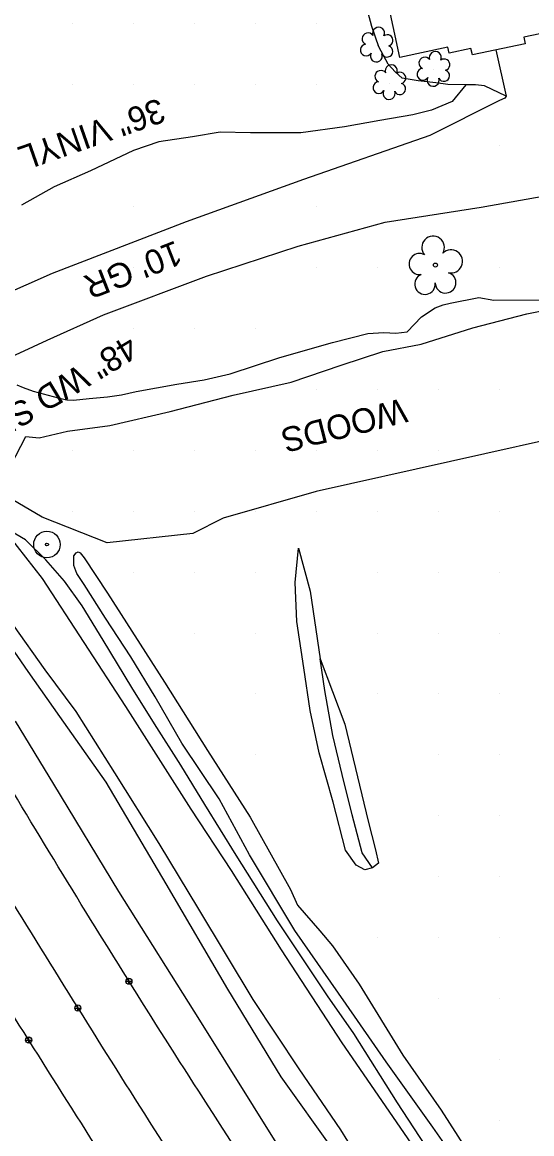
# Model space of a CAD drawing. Extents: x 1548934 to 1561348, y 809680 to 824075.
# Drawn here: x 1552041.9 to 1552125.4, y 810277.8 to 810460.2 of the extents above; entities that cross this region are included whole.
import ezdxf

# ---------------------------------------------------------------- set-up
doc = ezdxf.new("R2010")
doc.units = 0
for name, color, linetype in [('Default', 7, 'Continuous'), ('E_NCDOT_Vertical_Profile_Ground_Line', 7, 'Continuous'), ('Exist Building', 7, 'Continuous'), ('Exist DTM QL2 LIDAR Elevation Point', 7, 'Continuous'), ('Exist Other Culture Fence Line Text', 7, 'Continuous'), ('Exist Roads Soil', 7, 'Continuous'), ('Exist Roads Soil Text', 7, 'Continuous'), ('Exist Utilities Other Located Object CELL', 7, 'Continuous'), ('Exist Vegetation Shrub CELL', 7, 'Continuous'), ('Exist Vegetation Tree CELL', 7, 'Continuous'), ('Exist Vegetation Woods Line', 7, 'Continuous'), ('Exist Vegetation Woods Line Text', 7, 'Continuous'), ('P_NCDOT_Vertical_Profile_Grade_Minor_Road', 7, 'Continuous'), ('PH Exist DTM Breakline', 7, 'Continuous')]:
    doc.layers.add(name, color=color, linetype=linetype)

# ---------------------------------------------------------------- blocks, each defined once
blk = doc.blocks.new('SurveyPointCell')
at = {"layer": 'Default'}
for p, q in [((-0.5, 0), (0.5, 0)), ((0, -0.5), (0, 0.5))]:
    blk.add_line(p, q, dxfattribs=at)
blk.add_circle((0, 0), 0.5, dxfattribs=at)

msp = doc.modelspace()

# ---------------------------------------------------------------- linework, layer by layer
at = {"layer": 'E_NCDOT_Vertical_Profile_Ground_Line'}
for points in [[(1552269.12, 810011.85), (1552259.92, 810023.16), (1552240.77, 810045.39), (1552214.34, 810080.42), (1552187.87, 810115.32), (1552162.13, 810150.99), (1552135.64, 810187.58), (1552109.72, 810225.45), (1552084.15, 810264.06), (1552058.91, 810303.06), (1552035.06, 810342.6), (1552011.64, 810381.93), (1551989.04, 810421.64), (1551966.75, 810462.54), (1551944.7, 810504.81), (1551922.38, 810547.42), (1551904.22, 810585.98), (1551891.94, 810609.51), (1551888.01, 810619.12)], [(1552253.41, 809998.89), (1552244.07, 810010.35), (1552226, 810034.01), (1552199.08, 810069.05), (1552172.73, 810104.35), (1552146.5, 810139.67), (1552120.17, 810176.34), (1552094.24, 810214.53), (1552068.08, 810253.47), (1552042.84, 810293.18), (1552018.16, 810332.72), (1551995.31, 810372.57), (1551972.35, 810412.52), (1551950.07, 810453.78), (1551927.46, 810496.24), (1551905.62, 810539.48), (1551886.94, 810576.33), (1551876.35, 810599.17), (1551872.14, 810607.03)]]:
    msp.add_open_spline(points, degree=3, dxfattribs=at)
at = {"layer": 'Exist Building'}
msp.add_lwpolyline([(1552099.25, 810511.94), (1552142.43, 810521.19), (1552149.46, 810488.38), (1552136.3, 810485.57), (1552141.47, 810461.43), (1552137.51, 810460.58), (1552137.74, 810459.53), (1552129.3, 810457.72), (1552129.07, 810458.77), (1552124.09, 810457.7), (1552124.32, 810456.65), (1552115.66, 810454.8), (1552115.42, 810455.89), (1552111.82, 810455.12), (1552111.61, 810456.08), (1552103.73, 810454.4), (1552092.99, 810504.54), (1552100.49, 810506.15)], close=True, dxfattribs=at)
at = {"layer": 'Exist DTM QL2 LIDAR Elevation Point'}
for p, q in [((1552050.02, 810459.97), (1552050.02, 810459.97)), ((1552060.02, 810459.97), (1552060.02, 810459.97)), ((1552070.02, 810459.97), (1552070.02, 810459.97)), ((1552080.03, 810459.97), (1552080.03, 810459.97)), ((1552090.03, 810459.97), (1552090.03, 810459.97)), ((1552050.02, 810449.97), (1552050.02, 810449.97)), ((1552060.02, 810449.97), (1552060.02, 810449.97)), ((1552070.02, 810449.97), (1552070.02, 810449.97)), ((1552080.03, 810449.97), (1552080.03, 810449.97)), ((1552090.03, 810449.97), (1552090.03, 810449.97)), ((1552050.02, 810439.97), (1552050.02, 810439.97)), ((1552120.03, 810439.97), (1552120.03, 810439.97)), ((1552060.02, 810429.97), (1552060.02, 810429.97)), ((1552090.03, 810429.97), (1552090.03, 810429.97)), ((1552060.02, 810419.96), (1552060.02, 810419.96)), ((1552090.03, 810419.96), (1552090.03, 810419.96)), ((1552100.03, 810419.96), (1552100.03, 810419.96)), ((1552120.03, 810419.96), (1552120.03, 810419.96)), ((1552060.02, 810409.96), (1552060.02, 810409.96)), ((1552070.02, 810409.96), (1552070.02, 810409.96)), ((1552080.03, 810409.96), (1552080.03, 810409.96)), ((1552090.03, 810399.96), (1552090.03, 810399.96)), ((1552100.03, 810399.96), (1552100.03, 810399.96)), ((1552110.03, 810399.96), (1552110.03, 810399.96)), ((1552120.03, 810399.96), (1552120.03, 810399.96)), ((1552050.02, 810389.96), (1552050.02, 810389.96)), ((1552060.02, 810389.96), (1552060.02, 810389.96)), ((1552070.02, 810389.96), (1552070.02, 810389.96)), ((1552080.03, 810389.96), (1552080.03, 810389.96)), ((1552090.03, 810389.96), (1552090.03, 810389.96)), ((1552100.03, 810389.96), (1552100.03, 810389.96)), ((1552110.03, 810389.96), (1552110.03, 810389.96)), ((1552120.03, 810389.96), (1552120.03, 810389.96)), ((1552050.02, 810379.96), (1552050.02, 810379.96)), ((1552060.02, 810379.96), (1552060.02, 810379.96)), ((1552070.02, 810379.96), (1552070.02, 810379.96)), ((1552080.03, 810379.96), (1552080.03, 810379.96)), ((1552090.03, 810379.96), (1552090.03, 810379.96)), ((1552100.03, 810379.96), (1552100.03, 810379.96)), ((1552110.03, 810379.96), (1552110.03, 810379.96)), ((1552120.03, 810379.96), (1552120.03, 810379.96)), ((1552060.02, 810369.96), (1552060.02, 810369.96)), ((1552070.02, 810369.96), (1552070.02, 810369.96)), ((1552080.03, 810369.96), (1552080.03, 810369.96)), ((1552100.03, 810369.96), (1552100.03, 810369.96)), ((1552110.03, 810369.96), (1552110.03, 810369.96)), ((1552120.03, 810369.96), (1552120.03, 810369.96)), ((1552070.02, 810359.96), (1552070.02, 810359.96)), ((1552080.03, 810359.96), (1552080.03, 810359.96)), ((1552100.03, 810359.96), (1552100.03, 810359.96)), ((1552110.03, 810359.96), (1552110.03, 810359.96)), ((1552120.03, 810359.96), (1552120.03, 810359.96)), ((1552080.03, 810349.96), (1552080.03, 810349.96)), ((1552100.03, 810349.96), (1552100.03, 810349.96)), ((1552110.03, 810349.96), (1552110.03, 810349.96)), ((1552120.03, 810349.96), (1552120.03, 810349.96)), ((1552080.03, 810339.96), (1552080.03, 810339.96)), ((1552110.03, 810339.96), (1552110.03, 810339.96)), ((1552120.03, 810339.96), (1552120.03, 810339.96)), ((1552110.03, 810329.96), (1552110.03, 810329.96)), ((1552120.03, 810329.96), (1552120.03, 810329.96)), ((1552110.03, 810319.96), (1552110.03, 810319.96)), ((1552120.03, 810319.96), (1552120.03, 810319.96)), ((1552100.03, 810309.96), (1552100.03, 810309.96)), ((1552110.03, 810309.96), (1552110.03, 810309.96)), ((1552120.03, 810309.96), (1552120.03, 810309.96)), ((1552110.03, 810299.96), (1552110.03, 810299.96)), ((1552120.03, 810299.96), (1552120.03, 810299.96)), ((1552120.03, 810289.95), (1552120.03, 810289.95)), ((1552120.03, 810279.95), (1552120.03, 810279.95))]:
    msp.add_line(p, q, dxfattribs=at)
at = {"layer": 'Exist Roads Soil'}
for points in [[(1552013.99, 810378.2), (1552015.2, 810383.91), (1552017.18, 810386.9), (1552019.5, 810389.68), (1552024.05, 810394.95), (1552027.82, 810398.41), (1552032.38, 810401.31), (1552038.49, 810404.59), (1552045.92, 810408), (1552055.19, 810412.16), (1552072.07, 810418.52), (1552087.08, 810423.45), (1552101.36, 810427.36), (1552117.09, 810429.84), (1552128.48, 810431.87), (1552132.89, 810433.27), (1552136.97, 810434.9), (1552139.21, 810436.46), (1552140.15, 810438.32), (1552139.95, 810440.79), (1552137.44, 810454.47), (1552136.38, 810459.24)], [(1552119.48, 810455.62), (1552121.17, 810448.07), (1552120.95, 810447.74), (1552120.08, 810447.34), (1552108.66, 810441.57), (1552087.94, 810434.35), (1552068.73, 810427.41), (1552046.75, 810418.97), (1552033.29, 810412.99), (1552020.39, 810407.11), (1552013.47, 810403.71), (1552010.29, 810402.41), (1552007.11, 810401.61), (1552000.44, 810401.69)]]:
    msp.add_lwpolyline(points, dxfattribs=at)
at = {"layer": 'Exist Utilities Other Located Object CELL'}
for radius in [2.18, 0.24]:
    msp.add_circle((1552045.91, 810374.48), radius, dxfattribs=at)
at = {"layer": 'Exist Vegetation Shrub CELL'}
for p, q in [((1552100.03, 810456.32), (1552100.03, 810456.32)), ((1552109.34, 810452.34), (1552109.34, 810452.34)), ((1552102.13, 810450.16), (1552102.13, 810450.16))]:
    msp.add_line(p, q, dxfattribs=at)
for centre, radius, start, end in [((1552098.55, 810457.45), 0.968, 35.8908, 245.4216), ((1552100.26, 810458.36), 0.99, 334.8391, 200.4717), ((1552101.7, 810457.19), 0.929, 284.4567, 126.0861), ((1552098.23, 810455.62), 0.955, 95.1099, 327.9534), ((1552101.67, 810455.39), 0.937, 204.9913, 73.4601), ((1552099.9, 810454.64), 0.984, 151.2797, 21.387), ((1552107.86, 810453.47), 0.968, 35.8908, 245.4216), ((1552109.57, 810454.38), 0.99, 334.8391, 200.4717), ((1552111.02, 810453.21), 0.929, 284.4567, 126.0861), ((1552100.65, 810451.29), 0.968, 35.8908, 245.4216), ((1552102.36, 810452.2), 0.99, 334.8391, 200.4717), ((1552107.54, 810451.64), 0.955, 95.1099, 327.9534), ((1552110.98, 810451.41), 0.937, 204.9913, 73.4601), ((1552100.33, 810449.46), 0.955, 95.1099, 327.9534), ((1552103.8, 810451.03), 0.929, 284.4567, 126.0861), ((1552109.22, 810450.66), 0.984, 151.2797, 21.387), ((1552102, 810448.48), 0.984, 151.2797, 21.387), ((1552103.77, 810449.23), 0.937, 204.9913, 73.4601)]:
    msp.add_arc(centre, radius, start, end, dxfattribs=at)
at = {"layer": 'Exist Vegetation Tree CELL'}
msp.add_line((1552109.59, 810420.34), (1552109.59, 810420.34), dxfattribs=at)
msp.add_circle((1552109.59, 810420.34), 0.326, dxfattribs=at)
for centre, radius, start, end in [((1552109.21, 810423.21), 1.86, 330.1651, 219.7134), ((1552106.99, 810420.5), 1.73, 62.6636, 279.3457), ((1552112.14, 810420.93), 1.9, 257.1011, 134.1999), ((1552107.89, 810417.22), 1.69, 111.5671, 6.231), ((1552111.26, 810417.44), 1.7, 181.2822, 74.56)]:
    msp.add_arc(centre, radius, start, end, dxfattribs=at)
at = {"layer": 'Exist Vegetation Woods Line'}
msp.add_lwpolyline([(1552134.09, 810393.01), (1552090.06, 810383.2), (1552074.81, 810378.8), (1552069.8, 810376.31), (1552055.78, 810374.78), (1552045.1, 810378.95), (1552040.23, 810381.89), (1552039.17, 810385.85), (1552042.45, 810392.22), (1552044.62, 810391.96), (1552049.25, 810393.09), (1552056.2, 810394.01), (1552066.13, 810396.33), (1552076.46, 810398.98), (1552085.92, 810401.14), (1552094.13, 810403.9), (1552100.95, 810406.16), (1552107.28, 810407.38), (1552115.7, 810410.03), (1552124.59, 810412.34), (1552138.69, 810415.11)], dxfattribs=at)
at = {"layer": 'P_NCDOT_Vertical_Profile_Grade_Minor_Road'}
msp.add_open_spline([(1551879.82, 810614.21), (1551884.04, 810605.38), (1551895.16, 810581.81), (1551913.82, 810543.91), (1551935.87, 810500.72), (1551958.31, 810458.4), (1551980.95, 810417.47), (1552003.45, 810377.53), (1552026.54, 810337.94), (1552050.88, 810298.39), (1552075.93, 810258.79), (1552101.83, 810219.9), (1552127.9, 810181.92), (1552154.01, 810145.19), (1552180.07, 810109.84), (1552206.52, 810074.71), (1552233.37, 810039.85), (1552251.61, 810016.53), (1552260.84, 810005.28)], degree=3, dxfattribs=at)
at = {"layer": 'PH Exist DTM Breakline'}
for points in [[(1552121.17, 810448.07), (1552117.61, 810449.76), (1552116.16, 810449.92), (1552114.56, 810449.88), (1552111.62, 810449.95), (1552109.67, 810450.25), (1552106.74, 810450.55), (1552104.15, 810451.01), (1552102.98, 810452.03), (1552101.82, 810453.28), (1552100.34, 810456.16), (1552099.15, 810459.5), (1552097.16, 810467.09)], [(1552114.56, 810449.88), (1552112.31, 810447.15), (1552108.94, 810445.77), (1552105.9, 810445), (1552100.49, 810444.06), (1552094.71, 810443.03), (1552087.53, 810442.03), (1552079.27, 810442.05), (1552074.3, 810442.16), (1552069.77, 810441.39), (1552064.25, 810440.54), (1552060.09, 810439.11), (1552053.02, 810435.82), (1552047.1, 810433.17), (1552041.75, 810430.18)], [(1552040.95, 810400.69), (1552042.01, 810400.26), (1552043.66, 810399.64), (1552047.77, 810398.55), (1552049.14, 810398.23), (1552050.24, 810398.18), (1552052.84, 810398.43), (1552055.83, 810398.73), (1552058.13, 810399.06), (1552060.55, 810399.57), (1552067.21, 810400.78), (1552071.66, 810401.51), (1552075.93, 810402.5), (1552084.09, 810405.14), (1552092.71, 810407.63), (1552098.52, 810409.08), (1552101.14, 810409.25), (1552103.11, 810409.15), (1552104.95, 810409.4), (1552107.3, 810411.85), (1552109.57, 810413.29), (1552110.87, 810413.8), (1552112.03, 810414.08), (1552116.72, 810414.99), (1552119.15, 810414.6), (1552127.09, 810414.61)], [(1552032.2, 810387.99), (1552038.28, 810377.65), (1552045.1, 810368.91), (1552058.76, 810347.89), (1552069.49, 810331.08), (1552076.13, 810321.01), (1552084.31, 810307.96), (1552094.24, 810292.72), (1552108.55, 810271.88), (1552120.44, 810253.63), (1552123.77, 810249.02), (1552131.49, 810240.77), (1552133.63, 810239.14), (1552135.93, 810237.21)], [(1552113.38, 810267.56), (1552103.37, 810282.88), (1552096.2, 810294.26), (1552091.9, 810300.44), (1552083.68, 810312.76), (1552076.91, 810323.5), (1552071.79, 810331.84), (1552067.87, 810338.28), (1552063.55, 810345.05), (1552059.8, 810351.01), (1552055.12, 810358.78), (1552051.67, 810364.43), (1552048.78, 810368.49), (1552045.75, 810371.95), (1552042.37, 810375.23), (1552038.28, 810377.65)], [(1552099.29, 810321.45), (1552097.57, 810323.89), (1552095.93, 810330.12), (1552094.31, 810336.75), (1552092.79, 810343.16), (1552091.46, 810350.53), (1552090.72, 810355.74), (1552094.76, 810345.03), (1552096.83, 810336.34), (1552098.56, 810329.11), (1552099.75, 810324.38), (1552100.27, 810322.19), (1552099.29, 810321.45), (1552098.03, 810321.09), (1552096.59, 810321.87), (1552094.86, 810324.34), (1552092.82, 810332.22), (1552090.51, 810340.32), (1552089.07, 810347.25), (1552088, 810354.27), (1552086.86, 810361.85), (1552086.59, 810368.26), (1552087.14, 810373.88), (1552089.07, 810366.85), (1552090.72, 810355.74)], [(1552116.79, 810267.96), (1552109.15, 810278.89), (1552101.53, 810289.62), (1552094.96, 810299.09), (1552086.57, 810311.15), (1552079.11, 810323.54), (1552074.12, 810332.77), (1552068.04, 810341.87), (1552063.62, 810349.51), (1552059.64, 810356.06), (1552055.52, 810362.42), (1552052.02, 810367.9), (1552050.83, 810369.71), (1552050.31, 810371.02), (1552050.34, 810372.63), (1552050.67, 810373.1), (1552051.01, 810373.27), (1552051.37, 810373.1), (1552052.01, 810372.28), (1552055.85, 810366.52), (1552065.2, 810351.92), (1552072.21, 810340.66), (1552079.24, 810329.76), (1552085.82, 810317.86), (1552086.98, 810315.33), (1552090.63, 810311.1), (1552092.7, 810308.65), (1552097.09, 810302.34), (1552104.24, 810290.69), (1552110.55, 810281.68), (1552115.98, 810273.15)], [(1552100.96, 810267.3), (1552094.06, 810278.47), (1552087.28, 810288.43), (1552079.71, 810299.82), (1552070.78, 810314.66), (1552064.31, 810325.4), (1552057.06, 810337.04), (1552050.69, 810347.1), (1552045.6, 810353.94), (1552040.4, 810361.23)], [(1552092.86, 810275.13), (1552084.32, 810287.15), (1552075.54, 810301.54), (1552065.43, 810318.81), (1552055.59, 810335.51), (1552048.04, 810346.27), (1552042.84, 810353.63), (1552038.36, 810360.16)], [(1552040.71, 810345.51), (1552046.99, 810335.14), (1552057.63, 810317.53), (1552070.9, 810296.43), (1552083.99, 810275.5)]]:
    msp.add_lwpolyline(points, dxfattribs=at)

# ---------------------------------------------------------------- block references
at = {"layer": 'Default'}
for p in [(1552059.34, 810302.83), (1552050.97, 810298.43), (1552042.91, 810293.18)]:
    msp.add_blockref('SurveyPointCell', p, dxfattribs=at)

# ---------------------------------------------------------------- texts
at = {"layer": 'Exist Other Culture Fence Line Text'}
for s, rotation, p in [('36" VINYL FNC', 199.2693, (1552064.35, 810447.79)), ('48" WD SR', 211.1309, (1552059.24, 810408.99))]:
    msp.add_text(s, height=4.02, rotation=rotation, dxfattribs=at).set_placement(p)
at = {"layer": 'Exist Roads Soil Text'}
msp.add_text("10' GR", height=4.02, rotation=201.3668, dxfattribs=at).set_placement((1552067, 810424.42))
at = {"layer": 'Exist Vegetation Woods Line Text'}
msp.add_text('WOODS', height=4.02, rotation=194.235, dxfattribs=at).set_placement((1552104.27, 810398.54))

doc.saveas('drawing.dxf')
